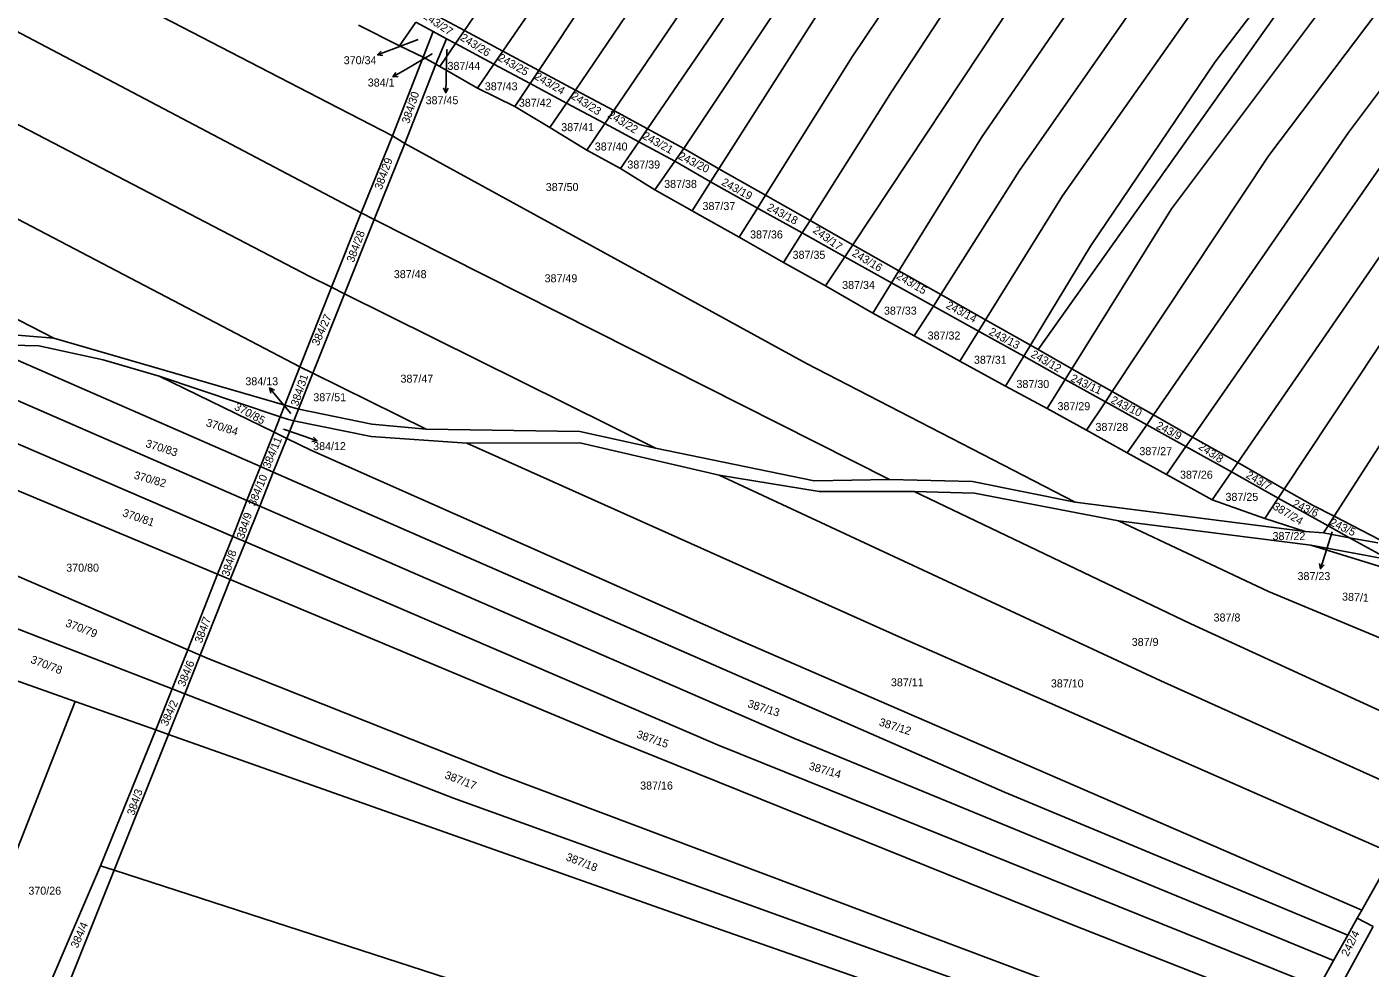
# Model space of a CAD drawing. Extents: x -580630 to -576196, y -1189024 to -1183567.
# Drawn here: x -580125.3 to -579840, y -1186356.5 to -1186156.5 of the extents above; entities that cross this region are included whole.
import ezdxf

# ---------------------------------------------------------------- set-up
doc = ezdxf.new("R2010")
doc.units = 0
for name, color, linetype in [('Vrstva 1', 7, 'Continuous'), ('Vrstva 16', 7, 'Continuous'), ('Vrstva 18', 7, 'Continuous'), ('Vrstva 6', 7, 'Continuous')]:
    doc.layers.add(name, color=color, linetype=linetype)

msp = doc.modelspace()

# ---------------------------------------------------------------- linework, layer by layer
at = {"layer": 'Vrstva 1'}
for p, q in [((-579910.54, -1186225.08), (-579828.45, -1186109.32)), ((-580032.39, -1186157.29), (-580040.85, -1186152.75)), ((-580039, -1186157.51), (-580042.74, -1186155.5)), ((-580041.15, -1186162.93), (-580039, -1186157.51)), ((-580036.17, -1186159.03), (-580039, -1186157.51)), ((-580024.24, -1186161.66), (-580032.39, -1186157.29)), ((-580038.44, -1186164.45), (-580036.17, -1186159.03)), ((-580034.27, -1186160.05), (-580036.17, -1186159.03)), ((-580026.13, -1186164.42), (-580034.27, -1186160.05)), ((-580047.66, -1186179.66), (-580041.15, -1186162.93)), ((-580016.57, -1186165.78), (-580024.24, -1186161.66)), ((-580045.05, -1186181.31), (-580038.44, -1186164.45)), ((-580018.41, -1186168.56), (-580026.13, -1186164.42)), ((-580008.82, -1186169.94), (-580016.57, -1186165.78)), ((-580010.69, -1186172.7), (-580018.41, -1186168.56)), ((-580000.69, -1186174.3), (-580008.82, -1186169.94)), ((-580002.56, -1186177.06), (-580010.69, -1186172.7)), ((-579993.48, -1186178.17), (-580000.69, -1186174.3)), ((-579995.36, -1186180.92), (-580002.56, -1186177.06)), ((-579985.77, -1186182.31), (-579993.48, -1186178.17)), ((-580054.34, -1186195.98), (-580047.66, -1186179.66)), ((-580051.53, -1186197.4), (-580045.05, -1186181.31)), ((-579987.71, -1186185.03), (-579995.36, -1186180.92)), ((-579985.77, -1186182.31), (-579978.36, -1186186.69)), ((-579987.71, -1186185.03), (-579980.12, -1186189.46)), ((-579978.36, -1186186.69), (-579968.47, -1186192.29)), ((-579980.12, -1186189.46), (-579970.17, -1186195)), ((-579968.47, -1186192.29), (-579958.99, -1186197.66)), ((-579970.17, -1186195), (-579960.66, -1186200.29)), ((-580060.63, -1186211.84), (-580054.34, -1186195.98)), ((-580057.85, -1186213.22), (-580051.53, -1186197.4)), ((-579958.99, -1186197.66), (-579949.93, -1186202.79)), ((-579960.66, -1186200.29), (-579951.61, -1186205.33)), ((-579949.93, -1186202.79), (-579940.1, -1186208.35)), ((-579951.61, -1186205.33), (-579941.66, -1186210.87)), ((-579940.1, -1186208.35), (-579931.24, -1186213.37)), ((-580067.32, -1186228.72), (-580060.63, -1186211.84)), ((-579941.66, -1186210.87), (-579932.79, -1186215.81)), ((-580064.59, -1186230.08), (-580057.85, -1186213.22)), ((-579931.24, -1186213.37), (-579921.73, -1186218.75)), ((-579932.79, -1186215.81), (-579923.21, -1186221.14)), ((-579923.21, -1186221.14), (-579913.59, -1186226.5)), ((-579921.73, -1186218.75), (-579912.17, -1186224.16)), ((-579912.17, -1186224.16), (-579910.54, -1186225.08)), ((-579913.59, -1186226.5), (-579904.77, -1186231.41)), ((-579910.54, -1186225.08), (-579903.36, -1186229.15)), ((-580070.55, -1186236.87), (-580067.32, -1186228.72)), ((-579903.36, -1186229.15), (-579894.82, -1186233.98)), ((-580067.64, -1186237.71), (-580064.59, -1186230.08)), ((-579904.77, -1186231.41), (-579896.26, -1186236.15)), ((-579894.82, -1186233.98), (-579886.05, -1186238.95)), ((-580071.54, -1186239.36), (-580070.55, -1186236.87)), ((-580068.63, -1186240.18), (-580067.64, -1186237.71)), ((-579896.26, -1186236.15), (-579887.49, -1186241.03)), ((-580072.83, -1186242.61), (-580071.54, -1186239.36)), ((-580070.12, -1186243.93), (-580068.63, -1186240.18)), ((-579887.49, -1186241.03), (-579879.14, -1186245.68)), ((-579886.05, -1186238.95), (-579877.74, -1186243.66)), ((-580075.71, -1186249.89), (-580072.83, -1186242.61)), ((-580072.98, -1186251.09), (-580070.12, -1186243.93)), ((-579877.74, -1186243.66), (-579868.15, -1186249.09)), ((-579879.14, -1186245.68), (-579869.5, -1186251.05)), ((-580078.58, -1186257.12), (-580075.71, -1186249.89)), ((-579868.15, -1186249.09), (-579858.26, -1186254.69)), ((-580075.86, -1186258.3), (-580072.98, -1186251.09)), ((-579869.5, -1186251.05), (-579859.53, -1186256.6)), ((-579858.26, -1186254.69), (-579852.24, -1186258.09)), ((-580081.61, -1186264.77), (-580078.58, -1186257.12)), ((-580078.91, -1186265.93), (-580075.86, -1186258.3)), ((-579859.53, -1186256.6), (-579848.93, -1186262.5)), ((-579852.24, -1186258.09), (-579847.64, -1186260.48)), ((-579847.64, -1186260.48), (-579837.97, -1186265.49)), ((-579848.93, -1186262.5), (-579844.38, -1186265.03)), ((-580084.8, -1186272.81), (-580081.61, -1186264.77)), ((-580082.11, -1186273.93), (-580078.91, -1186265.93)), ((-579844.38, -1186265.03), (-579835.86, -1186269.77)), ((-580091.16, -1186288.86), (-580084.8, -1186272.81)), ((-580088.53, -1186290), (-580082.11, -1186273.93)), ((-580094.45, -1186297.16), (-580091.16, -1186288.86)), ((-580091.8, -1186298.19), (-580088.53, -1186290)), ((-580097.91, -1186305.89), (-580094.45, -1186297.16)), ((-580095.25, -1186306.83), (-580091.8, -1186298.19)), ((-580109.71, -1186334.74), (-580097.91, -1186305.89)), ((-580106.79, -1186335.69), (-580095.25, -1186306.83)), ((-579835.05, -1186332.19), (-579841.79, -1186344.16)), ((-580109.71, -1186334.74), (-580121.44, -1186362.13)), ((-580117.8, -1186363.25), (-580106.79, -1186335.69)), ((-579842.75, -1186345.87), (-579844.78, -1186349.5)), ((-579841.79, -1186344.16), (-579842.75, -1186345.87)), ((-579844.78, -1186349.5), (-579847.78, -1186354.85)), ((-579839.4, -1186347.64), (-579846.88, -1186361.39)), ((-579847.78, -1186354.85), (-579850.43, -1186359.58))]:
    msp.add_line(p, q, dxfattribs=at)
at = {"layer": 'Vrstva 16'}
for p, q in [((-580050.83, -1186162.477), (-580048.03, -1186161.4)), ((-580042.23, -1186159.17), (-580048.03, -1186161.4)), ((-580036.13, -1186161.3), (-580036.28, -1186167.49)), ((-580039.22, -1186162.25), (-580045, -1186165.6)), ((-580047.596, -1186167.104), (-580045, -1186165.6)), ((-580036.351, -1186170.489), (-580036.28, -1186167.49)), ((-580073.757, -1186233.224), (-580071.85, -1186235.54)), ((-580069.28, -1186238.67), (-580071.85, -1186235.54)), ((-580070.82, -1186241.98), (-580066.52, -1186243.49)), ((-580063.689, -1186244.483), (-580066.52, -1186243.49)), ((-579848.09, -1186263.82), (-579849.68, -1186268.76)), ((-579850.597, -1186271.616), (-579849.68, -1186268.76))]:
    msp.add_line(p, q, dxfattribs=at)
for points in [[(-580049.717, -1186162.585), (-580050.83, -1186162.477), (-580050.076, -1186161.651)], [(-580046.48, -1186167.035), (-580047.596, -1186167.104), (-580046.981, -1186166.17)], [(-580035.827, -1186169.501), (-580036.351, -1186170.489), (-580036.827, -1186169.478)], [(-580073.507, -1186234.314), (-580073.757, -1186233.224), (-580072.736, -1186233.678)], [(-580064.467, -1186243.68), (-580063.689, -1186244.483), (-580064.798, -1186244.624)], [(-579849.815, -1186270.817), (-579850.597, -1186271.616), (-579850.767, -1186270.511)]]:
    msp.add_lwpolyline(points, dxfattribs=at)
at = {"layer": 'Vrstva 6'}
for p, q in [((-579796.36, -1186063.79), (-579872.95, -1186163.9)), ((-579882.25, -1186195.18), (-579792.2, -1186075.1)), ((-580032.39, -1186157.29), (-579982.19, -1186083.43)), ((-579861.57, -1186183.82), (-579788.85, -1186087.46)), ((-579781.38, -1186094.44), (-579844.63, -1186178.95)), ((-579970.45, -1186096.19), (-580016.57, -1186165.78)), ((-579929.49, -1186097.8), (-579985.77, -1186182.31)), ((-579993.48, -1186178.17), (-579939.52, -1186099.09)), ((-580193.03, -1186104.44), (-580061.39, -1186172.55)), ((-580008.82, -1186169.94), (-579962.79, -1186102.06)), ((-579952.45, -1186103.23), (-580000.69, -1186174.3)), ((-580024.24, -1186161.66), (-579986.5, -1186106.74)), ((-579913.65, -1186108.93), (-579950.07, -1186162.85)), ((-579906.64, -1186116.54), (-579941.66, -1186170.33)), ((-580232.75, -1186122.3), (-580065.2, -1186209.57)), ((-579949.93, -1186202.79), (-579896.66, -1186122.41)), ((-579888.39, -1186130.24), (-579922.57, -1186180.01)), ((-580165.1, -1186137.61), (-580054.34, -1186195.98)), ((-579914.47, -1186187), (-579881.39, -1186139.56)), ((-579872.42, -1186145.68), (-579905.36, -1186192.37)), ((-580042.74, -1186155.5), (-580046.19, -1186160.51)), ((-579957.68, -1186154.23), (-579978.36, -1186186.69)), ((-580046.19, -1186160.51), (-580054.91, -1186156.11)), ((-580034.27, -1186160.05), (-580032.39, -1186157.29)), ((-580041.15, -1186162.93), (-580046.19, -1186160.51)), ((-580037.59, -1186164.94), (-580034.27, -1186160.05)), ((-580038.44, -1186164.45), (-580041.15, -1186162.93)), ((-580026.13, -1186164.42), (-580024.24, -1186161.66)), ((-579950.07, -1186162.85), (-579968.47, -1186192.29)), ((-579872.95, -1186163.9), (-579899.39, -1186203.09)), ((-580037.59, -1186164.94), (-580038.44, -1186164.45)), ((-580029.63, -1186169.51), (-580037.59, -1186164.94)), ((-580029.63, -1186169.51), (-580026.13, -1186164.42)), ((-580016.57, -1186165.78), (-580018.41, -1186168.56)), ((-580021.65, -1186173.45), (-580029.63, -1186169.51)), ((-580018.41, -1186168.56), (-580021.65, -1186173.45)), ((-580010.69, -1186172.7), (-580008.82, -1186169.94)), ((-580178.12, -1186170.78), (-580067.32, -1186228.72)), ((-580061.39, -1186172.55), (-580047.66, -1186179.66)), ((-580014.22, -1186177.91), (-580010.69, -1186172.7)), ((-579941.66, -1186170.33), (-579958.99, -1186197.66)), ((-580014.22, -1186177.91), (-580021.65, -1186173.45)), ((-580000.69, -1186174.3), (-580002.56, -1186177.06)), ((-580006.38, -1186182.68), (-580014.22, -1186177.91)), ((-580002.56, -1186177.06), (-580006.38, -1186182.68)), ((-579995.36, -1186180.92), (-579993.48, -1186178.17)), ((-580047.66, -1186179.66), (-580045.05, -1186181.31)), ((-580045.05, -1186181.31), (-579959.73, -1186228.02)), ((-579999.22, -1186186.58), (-579995.36, -1186180.92)), ((-579922.57, -1186180.01), (-579940.1, -1186208.35)), ((-579844.63, -1186178.95), (-579886.05, -1186238.95)), ((-580194.72, -1186184.22), (-580119.62, -1186222.62)), ((-579999.22, -1186186.58), (-580006.38, -1186182.68)), ((-579985.77, -1186182.31), (-579987.71, -1186185.03)), ((-579894.82, -1186233.98), (-579861.57, -1186183.82)), ((-579991.98, -1186191.11), (-579999.22, -1186186.58)), ((-579987.71, -1186185.03), (-579991.98, -1186191.11)), ((-579978.36, -1186186.69), (-579980.12, -1186189.46)), ((-579931.24, -1186213.37), (-579914.47, -1186187)), ((-579837.52, -1186185.78), (-579877.74, -1186243.66)), ((-579980.12, -1186189.46), (-579984.03, -1186195.59)), ((-579984.03, -1186195.59), (-579991.98, -1186191.11)), ((-579968.47, -1186192.29), (-579970.17, -1186195)), ((-579905.36, -1186192.37), (-579921.73, -1186218.75)), ((-579829.29, -1186192.65), (-579868.15, -1186249.09)), ((-579983, -1186196.15), (-579984.03, -1186195.59)), ((-579970.17, -1186195), (-579974.01, -1186201.15)), ((-579903.36, -1186229.15), (-579882.25, -1186195.18)), ((-580054.34, -1186195.98), (-580051.53, -1186197.4)), ((-580051.53, -1186197.4), (-579942.11, -1186252.69)), ((-579974.01, -1186201.15), (-579983, -1186196.15)), ((-579958.99, -1186197.66), (-579960.66, -1186200.29)), ((-579820.47, -1186197.65), (-579858.26, -1186254.69)), ((-579964.62, -1186206.54), (-579974.01, -1186201.15)), ((-579960.66, -1186200.29), (-579964.62, -1186206.54)), ((-579951.61, -1186205.33), (-579949.93, -1186202.79)), ((-579899.39, -1186203.09), (-579912.17, -1186224.16)), ((-579810.73, -1186202.79), (-579847.64, -1186260.48)), ((-579955.69, -1186211.49), (-579964.62, -1186206.54)), ((-579955.69, -1186211.49), (-579951.61, -1186205.33)), ((-580065.2, -1186209.57), (-580060.63, -1186211.84)), ((-579940.1, -1186208.35), (-579941.66, -1186210.87)), ((-580060.63, -1186211.84), (-580057.85, -1186213.22)), ((-579945.65, -1186217.33), (-579955.69, -1186211.49)), ((-579941.66, -1186210.87), (-579945.65, -1186217.33)), ((-580057.85, -1186213.22), (-579991.82, -1186246.02)), ((-579932.79, -1186215.81), (-579931.24, -1186213.37)), ((-579936.84, -1186222.18), (-579945.65, -1186217.33)), ((-579936.84, -1186222.18), (-579932.79, -1186215.81)), ((-579923.21, -1186221.14), (-579927.16, -1186227.5)), ((-579921.73, -1186218.75), (-579923.21, -1186221.14)), ((-580178.83, -1186222.96), (-580081.61, -1186264.77)), ((-580154.85, -1186223.95), (-580078.58, -1186257.12)), ((-580135.01, -1186223.94), (-580122.75, -1186224.3)), ((-580075.71, -1186249.89), (-580135.01, -1186223.94)), ((-580131.71, -1186221.64), (-580119.62, -1186222.62)), ((-580122.75, -1186224.3), (-580109.15, -1186227.24)), ((-580119.62, -1186222.62), (-580070.55, -1186236.87)), ((-579927.16, -1186227.5), (-579936.84, -1186222.18)), ((-579912.17, -1186224.16), (-579913.59, -1186226.5)), ((-579913.59, -1186226.5), (-579917.44, -1186232.85)), ((-580109.15, -1186227.24), (-580097.19, -1186230.7)), ((-580067.32, -1186228.72), (-580064.59, -1186230.08)), ((-579959.73, -1186228.02), (-579902.67, -1186257.47)), ((-579917.44, -1186232.85), (-579927.16, -1186227.5)), ((-579904.77, -1186231.41), (-579903.36, -1186229.15)), ((-580225.8, -1186230.66), (-580091.16, -1186288.86)), ((-580071.54, -1186239.36), (-580097.19, -1186230.7)), ((-580097.19, -1186230.7), (-580072.83, -1186242.61)), ((-580064.59, -1186230.08), (-580040.55, -1186242.01)), ((-579908.63, -1186237.61), (-579917.44, -1186232.85)), ((-579908.63, -1186237.61), (-579904.77, -1186231.41)), ((-579896.26, -1186236.15), (-579894.82, -1186233.98)), ((-580070.55, -1186236.87), (-580067.64, -1186237.71)), ((-580067.64, -1186237.71), (-580067.53, -1186237.74)), ((-580052.09, -1186240.92), (-580067.53, -1186237.74)), ((-579900.28, -1186242.22), (-579908.63, -1186237.61)), ((-579900.28, -1186242.22), (-579896.26, -1186236.15)), ((-580069.78, -1186239.95), (-580071.54, -1186239.36)), ((-580068.63, -1186240.18), (-580069.78, -1186239.95)), ((-580052.22, -1186243.51), (-580068.63, -1186240.18)), ((-580040.55, -1186242.01), (-580052.09, -1186240.92)), ((-579887.49, -1186241.03), (-579891.61, -1186247.01)), ((-579886.05, -1186238.95), (-579887.49, -1186241.03)), ((-580072.83, -1186242.61), (-580070.12, -1186243.93)), ((-580070.12, -1186243.93), (-580064.98, -1186246.44)), ((-580031.87, -1186244.93), (-580052.22, -1186243.51)), ((-580007.86, -1186242.47), (-580040.55, -1186242.01)), ((-579991.82, -1186246.02), (-580007.86, -1186242.47)), ((-579891.61, -1186247.01), (-579900.28, -1186242.22)), ((-579877.74, -1186243.66), (-579879.14, -1186245.68)), ((-580149.43, -1186245.79), (-580084.8, -1186272.81)), ((-580064.98, -1186246.44), (-579973.7, -1186286.95)), ((-580007.87, -1186244.85), (-580031.87, -1186244.93)), ((-580031.87, -1186244.93), (-579939.43, -1186286.38)), ((-579978.27, -1186251.75), (-580007.87, -1186244.85)), ((-579991.82, -1186246.02), (-579958.13, -1186252.92)), ((-579883.27, -1186251.62), (-579891.61, -1186247.01)), ((-579879.14, -1186245.68), (-579883.27, -1186251.62)), ((-580072.98, -1186251.09), (-580075.71, -1186249.89)), ((-579868.15, -1186249.09), (-579869.5, -1186251.05)), ((-579917.68, -1186319.08), (-580072.98, -1186251.09)), ((-579957.03, -1186255.22), (-579978.27, -1186251.75)), ((-579978.27, -1186251.75), (-579884.5, -1186295.46)), ((-579958.13, -1186252.92), (-579942.11, -1186252.69)), ((-579942.11, -1186252.69), (-579924.49, -1186253.11)), ((-579873.58, -1186256.98), (-579883.27, -1186251.62)), ((-579869.5, -1186251.05), (-579873.58, -1186256.98)), ((-579936.84, -1186255.21), (-579957.03, -1186255.22)), ((-579924.04, -1186255.57), (-579936.84, -1186255.21)), ((-579936.84, -1186255.21), (-579878.14, -1186283.3)), ((-579924.49, -1186253.11), (-579902.67, -1186257.47)), ((-579893.47, -1186261.44), (-579924.04, -1186255.57)), ((-579858.26, -1186254.69), (-579859.53, -1186256.6)), ((-580078.58, -1186257.12), (-580075.86, -1186258.3)), ((-580075.86, -1186258.3), (-579962.31, -1186307.69)), ((-579853.82, -1186263.74), (-579902.67, -1186257.47)), ((-579862.42, -1186260.97), (-579873.58, -1186256.98)), ((-579859.53, -1186256.6), (-579862.42, -1186260.97)), ((-579853.82, -1186263.74), (-579862.42, -1186260.97)), ((-579847.64, -1186260.48), (-579848.93, -1186262.5)), ((-579852.59, -1186266.64), (-579893.47, -1186261.44)), ((-579893.47, -1186261.44), (-579861.65, -1186276.47)), ((-579849.91, -1186264.03), (-579853.82, -1186263.74)), ((-579848.93, -1186262.5), (-579849.91, -1186264.03)), ((-579849.91, -1186264.03), (-579844.38, -1186265.03)), ((-580081.61, -1186264.77), (-580078.91, -1186265.93)), ((-580078.91, -1186265.93), (-579978.67, -1186309.05)), ((-579835.86, -1186269.77), (-579852.59, -1186266.64)), ((-579852.59, -1186266.64), (-579827.55, -1186274.4)), ((-579844.38, -1186265.03), (-579838.37, -1186266.12)), ((-580159.66, -1186271.81), (-580094.45, -1186297.16)), ((-580084.8, -1186272.81), (-580082.11, -1186273.93)), ((-580082.11, -1186273.93), (-580000.55, -1186308.03)), ((-579861.65, -1186276.47), (-579811.7, -1186297.26)), ((-579878.14, -1186283.3), (-579820.34, -1186309.91)), ((-579973.7, -1186286.95), (-579841.79, -1186344.16)), ((-579939.43, -1186286.38), (-579835.05, -1186332.19)), ((-580091.16, -1186288.86), (-580088.53, -1186290)), ((-580088.53, -1186290), (-580086.51, -1186290.87)), ((-580086.51, -1186290.87), (-580024.29, -1186315.56)), ((-580131.3, -1186294.08), (-580115.08, -1186299.82)), ((-579884.5, -1186295.46), (-579827.82, -1186320.97)), ((-580094.45, -1186297.16), (-580091.8, -1186298.19)), ((-580091.8, -1186298.19), (-580034.68, -1186320.39)), ((-580115.08, -1186299.82), (-580138.48, -1186359.43)), ((-580115.08, -1186299.82), (-580097.91, -1186305.89)), ((-580097.91, -1186305.89), (-580095.25, -1186306.83)), ((-580095.25, -1186306.83), (-579977.84, -1186348.37)), ((-580000.55, -1186308.03), (-579903.23, -1186347.25)), ((-579978.67, -1186309.05), (-579850.91, -1186360.56)), ((-579962.31, -1186307.69), (-579847.78, -1186354.85)), ((-580024.29, -1186315.56), (-579859.26, -1186377.63)), ((-580034.68, -1186320.39), (-579861.75, -1186382.72)), ((-579844.78, -1186349.5), (-579917.68, -1186319.08)), ((-580106.79, -1186335.69), (-580109.71, -1186334.74)), ((-579873.97, -1186411.08), (-580106.79, -1186335.69)), ((-579842.75, -1186345.87), (-579839.4, -1186347.64)), ((-579977.84, -1186348.37), (-579864.31, -1186387.96)), ((-579903.23, -1186347.25), (-579853.89, -1186366.65))]:
    msp.add_line(p, q, dxfattribs=at)

# ---------------------------------------------------------------- texts
at = {"layer": 'Vrstva 16'}
for s, p in [('370/34', (-580058.023, -1186164.44)), ('384/1', (-580052.919, -1186169.18)), ('387/45', (-580040.633, -1186172.94)), ('384/13', (-580078.915, -1186232.65)), ('384/12', (-580064.522, -1186246.43)), ('387/23', (-579855.447, -1186274.04))]:
    msp.add_text(s, height=1.7, dxfattribs=at).set_placement(p)
at = {"layer": 'Vrstva 18'}
for s, rotation, p in [('243/27', 325.89839, (-580041.324, -1186154.54)), ('243/26', 327.84645, (-580033.429, -1186159.201)), ('243/25', 330.42476, (-580025.41, -1186163.536)), ('243/24', 329.67992, (-580017.691, -1186167.481)), ('384/30', 71.50513, (-580044.16, -1186177.195)), ('243/23', 327.2162, (-580009.876, -1186171.614)), ('243/22', 328.13293, (-580002.113, -1186175.581)), ('243/21', 330.82583, (-579994.72, -1186180.156)), ('384/29', 69.95815, (-580049.987, -1186191.239)), ('243/20', 333.28955, (-579987.116, -1186184.48)), ('243/19', 331.2842, (-579977.941, -1186189.999)), ('243/18', 332.25823, (-579968.291, -1186195.349)), ('384/28', 69.67167, (-580055.894, -1186206.69)), ('243/17', 323.89304, (-579958.527, -1186200.045)), ('243/16', 328.99237, (-579950.223, -1186205.023)), ('243/15', 329.27884, (-579940.833, -1186209.866)), ('243/14', 331.68527, (-579930.274, -1186216.144)), ('384/27', 65.83285, (-580063.378, -1186224.395)), ('243/13', 332.14363, (-579921.156, -1186221.791)), ('243/12', 329.96639, (-579912.251, -1186226.514)), ('384/31', 71.50513, (-580067.741, -1186237.22)), ('243/11', 335.00842, (-579903.791, -1186231.715)), ('243/10', 333.74792, (-579895.273, -1186236.328)), ('370/85', 331.57068, (-580081.415, -1186237.737)), ('370/84', 342.45688, (-580087.416, -1186241.287)), ('243/9', 332.31552, (-579885.642, -1186241.71)), ('370/83', 342.45688, (-580100.249, -1186245.721)), ('384/11', 67.8382, (-580073.735, -1186250.479)), ('243/8', 325.89839, (-579876.633, -1186246.064)), ('370/82', 344.00386, (-580102.72, -1186252.456)), ('384/10', 67.60902, (-580076.831, -1186258.47)), ('243/7', 329.62262, (-579866.556, -1186252.173)), ('387/24', 328.87778, (-579860.865, -1186258.823)), ('243/6', 334.95113, (-579856.646, -1186258.328)), ('370/81', 340.90989, (-580105.162, -1186260.423)), ('384/9', 71.73432, (-580079.252, -1186265.428)), ('243/5', 334.60735, (-579848.739, -1186262.339)), ('384/8', 72.82294, (-580082.423, -1186273.408)), ('387/1', 357.0673, (-579846.025, -1186278.368)), ('370/79', 338.78994, (-580117.254, -1186283.816)), ('384/7', 69.78626, (-580088.172, -1186287.561)), ('370/78', 338.78994, (-580124.683, -1186291.569)), ('384/6', 67.8955, (-580091.815, -1186296.826)), ('384/2', 65.66096, (-580095.502, -1186305.219)), ('387/13', 342.45688, (-579972.392, -1186300.994)), ('387/12', 342.45688, (-579944.469, -1186304.908)), ('387/15', 340.90989, (-579995.971, -1186307.476)), ('387/14', 344.00386, (-579959.369, -1186314.28)), ('387/17', 338.78994, (-580036.72, -1186316.102)), ('384/3', 71.10406, (-580102.537, -1186324.188)), ('387/18', 338.78994, (-580010.996, -1186333.511)), ('384/4', 66.40581, (-580114.55, -1186352.39)), ('242/4', 63.48373, (-579844.738, -1186354.134))]:
    msp.add_text(s, height=1.7, rotation=rotation, dxfattribs=at).set_placement(p)
for s, height, p in [('370/34', 0.1, (-580042.482, -1186159.17)), ('387/45', 0.1, (-580036.38, -1186161.3)), ('384/1', 0.1, (-580039.408, -1186162.25)), ('387/44', 1.7, (-580035.986, -1186165.64)), ('387/43', 1.7, (-580028.063, -1186169.98)), ('387/42', 1.7, (-580020.83, -1186173.47)), ('387/41', 1.7, (-580011.828, -1186178.66)), ('387/40', 1.7, (-580004.703, -1186182.77)), ('387/39', 1.7, (-579997.783, -1186186.6)), ('387/50', 1.7, (-580015.12, -1186191.38)), ('387/38', 1.7, (-579989.973, -1186190.72)), ('387/37', 1.7, (-579981.823, -1186195.42)), ('387/36', 1.7, (-579971.723, -1186201.46)), ('387/35', 1.7, (-579962.69, -1186205.78)), ('387/48', 1.7, (-580047.386, -1186209.89)), ('387/49', 1.7, (-580015.366, -1186210.77)), ('387/34', 1.7, (-579952.163, -1186212.19)), ('387/33', 1.7, (-579943.29, -1186217.64)), ('387/32', 1.7, (-579934.007, -1186222.93)), ('387/31', 1.7, (-579924.175, -1186228.08)), ('387/47', 1.7, (-580045.966, -1186232.09)), ('387/30', 1.7, (-579915.14, -1186233.23)), ('387/51', 1.7, (-580064.475, -1186236.04)), ('384/13', 0.1, (-580069.514, -1186238.67)), ('387/29', 1.7, (-579906.43, -1186237.94)), ('387/28', 1.7, (-579898.36, -1186242.35)), ('384/12', 0.1, (-580071.053, -1186241.98)), ('387/27', 1.7, (-579889.04, -1186247.5)), ('387/26', 1.7, (-579880.41, -1186252.5)), ('387/25', 1.7, (-579870.747, -1186257.21)), ('387/22', 1.7, (-579860.753, -1186265.54)), ('387/23', 0.1, (-579848.346, -1186263.82)), ('370/80', 1.7, (-580116.96, -1186272.26)), ('387/8', 1.7, (-579873.277, -1186282.84)), ('387/9', 1.7, (-579890.667, -1186288.03)), ('387/11', 1.7, (-579941.81, -1186296.61)), ('387/10', 1.7, (-579907.835, -1186296.84)), ('387/16', 1.7, (-579995.068, -1186318.54)), ('370/26', 1.7, (-580125, -1186340.88))]:
    msp.add_text(s, height=height, dxfattribs=at).set_placement(p)

doc.saveas('drawing.dxf')
